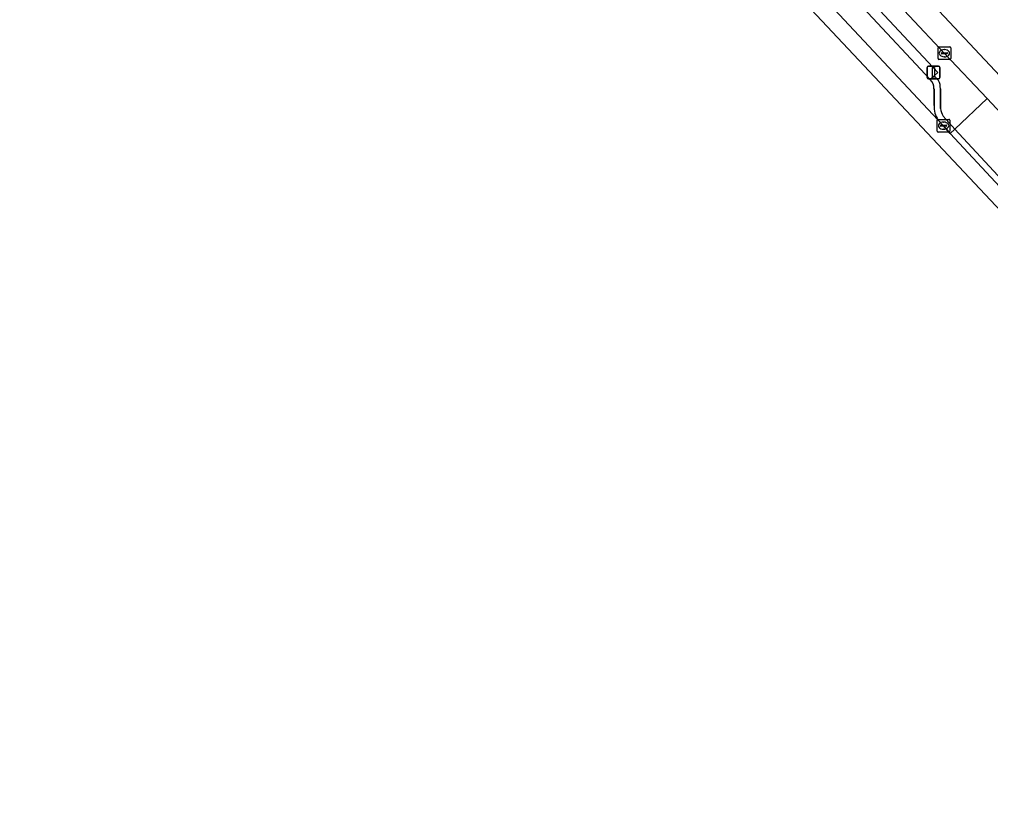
# Model space of a CAD drawing. Extents: x 163147 to 163550, y 380933 to 381639.
# Drawn here: x 163305.4 to 163381.5, y 380932.6 to 380994.2 of the extents above; entities that cross this region are included whole.
import ezdxf

# ---------------------------------------------------------------- set-up
doc = ezdxf.new("R2010")
doc.units = 0
for name, color, linetype in [('IMGEO_Berm_groen', 7, 'Continuous'), ('IMGEO_Berm_open', 7, 'Continuous'), ('IMGEO_Fietspad_gesloten', 7, 'Continuous'), ('IMGEO_Kolk', 7, 'Continuous'), ('IMGEO_Lichtmast', 7, 'Continuous'), ('IMGEO_Parkeervlak_open', 7, 'Continuous'), ('IMGEO_Rijbaan_lokaal_gesloten', 7, 'Continuous'), ('IMGEO_Rijbaan_lokaal_open', 7, 'Continuous'), ('IMGEO_Voetpad_open', 7, 'Continuous')]:
    doc.layers.add(name, color=color, linetype=linetype)

msp = doc.modelspace()

# ---------------------------------------------------------------- linework, layer by layer
at = {"layer": 'IMGEO_Berm_groen'}
for points in [[(163377.885, 380991.559), (163372.278, 380997.54), (163371.247, 380996.624), (163377.337, 380990.096), (163377.049, 380989.826), (163377.391, 380989.461)], [(163377.748, 380986.676), (163378.666, 380985.641), (163381.183, 380988.048), (163377.885, 380991.559)], [(163377.528, 380988.814), (163377.544, 380987.257)]]:
    msp.add_lwpolyline(points, dxfattribs=at)
for centre, radius, start, end in [((163376.099, 380988.849), 1.43, 358.58181, 25.32937), ((163378.931, 380987.418), 1.396, 186.6064, 212.08786)]:
    msp.add_arc(centre, radius, start, end, dxfattribs=at)
at = {"layer": 'IMGEO_Berm_open'}
for points in [[(163377.391, 380989.461), (163377.049, 380989.826), (163376.734, 380989.53)], [(163377.028, 380988.808), (163377.037, 380987.498)], [(163377.544, 380987.257), (163377.528, 380988.814)], [(163377.34, 380986.38), (163377.772, 380985.918), (163378.305, 380985.296), (163378.666, 380985.641), (163377.748, 380986.676)]]:
    msp.add_lwpolyline(points, dxfattribs=at)
for centre, radius, start, end in [((163376.117, 380988.858), 0.912, 356.86173, 47.45079), ((163376.099, 380988.849), 1.43, 358.58181, 25.32937), ((163378.891, 380987.4), 1.856, 176.9844, 213.34363), ((163378.931, 380987.418), 1.396, 186.6064, 212.08786)]:
    msp.add_arc(centre, radius, start, end, dxfattribs=at)
at = {"layer": 'IMGEO_Fietspad_gesloten'}
for points in [[(163431.634, 380936.983), (163426.381, 380942.59), (163389.734, 380981.756), (163386.168, 380985.564), (163372.648, 381000), (163319.829, 381056.397), (163310.14, 381066.773), (163306.558, 381070.608), (163278.278, 381100.892), (163188.415, 381197.241)], [(163372.278, 380997.54), (163377.885, 380991.559), (163381.183, 380988.048), (163388.299, 380980.439)]]:
    msp.add_lwpolyline(points, dxfattribs=at)
at = {"layer": 'IMGEO_Kolk'}
for p, q in [((163377.344, 380991.173), (163377.344, 380992.025)), ((163377.419, 380992.099), (163378.271, 380992.099)), ((163377.603, 380991.593), (163377.603, 380991.605)), ((163378.041, 380991.556), (163377.643, 380991.556)), ((163377.646, 380991.642), (163378.044, 380991.642)), ((163377.832, 380991.879), (163377.857, 380991.879)), ((163378.087, 380991.605), (163378.087, 380991.593)), ((163378.345, 380992.025), (163378.345, 380991.173)), ((163378.271, 380991.099), (163377.419, 380991.099)), ((163377.855, 380991.319), (163377.83, 380991.319)), ((163377.275, 380985.49), (163377.275, 380986.342)), ((163377.35, 380986.416), (163378.202, 380986.416)), ((163377.763, 380986.196), (163377.788, 380986.196)), ((163378.276, 380986.342), (163378.276, 380985.49)), ((163378.202, 380985.416), (163377.35, 380985.416)), ((163377.534, 380985.91), (163377.534, 380985.922)), ((163377.972, 380985.873), (163377.574, 380985.873)), ((163377.577, 380985.959), (163377.975, 380985.959)), ((163377.786, 380985.636), (163377.761, 380985.636)), ((163378.018, 380985.922), (163378.018, 380985.91))]:
    msp.add_line(p, q, dxfattribs=at)
for points in [[(163377.344, 380991.173), (163377.344, 380992.025)], [(163377.419, 380992.099), (163378.271, 380992.099)], [(163378.345, 380992.025), (163378.345, 380991.173)], [(163378.271, 380991.099), (163377.419, 380991.099)], [(163377.275, 380985.49), (163377.275, 380986.342)], [(163377.35, 380986.416), (163378.202, 380986.416)], [(163378.276, 380986.342), (163378.276, 380985.49)], [(163378.202, 380985.416), (163377.35, 380985.416)]]:
    msp.add_lwpolyline(points, dxfattribs=at)
for centre, radius, start, end in [((163377.421, 380992.023), 0.0765, 91.55205, 178.44795), ((163377.421, 380992.023), 0.0765, 91.55205, 178.44795), ((163377.643, 380991.602), 0.0403, 85.87752, 175.75265), ((163377.64, 380991.592), 0.0366, 178.93798, 274.71019), ((163378.044, 380991.599), 0.043, 264.86636, 352.45326), ((163378.048, 380991.604), 0.0386, 1.73085, 96.63898), ((163378.269, 380992.023), 0.0765, 1.55205, 88.44795), ((163378.269, 380992.023), 0.0765, 1.55205, 88.44795), ((163377.421, 380991.175), 0.0765, 181.55205, 268.44795), ((163377.421, 380991.175), 0.0765, 181.55205, 268.44795), ((163378.269, 380991.175), 0.0765, 271.55205, 358.44795), ((163378.269, 380991.175), 0.0765, 271.55205, 358.44795), ((163377.352, 380986.34), 0.0765, 91.55205, 178.44795), ((163377.352, 380986.34), 0.0765, 91.55205, 178.44795), ((163378.2, 380986.34), 0.0765, 1.55205, 88.44795), ((163378.2, 380986.34), 0.0765, 1.55205, 88.44795), ((163377.352, 380985.492), 0.0765, 181.55205, 268.44795), ((163377.352, 380985.492), 0.0765, 181.55205, 268.44795), ((163377.574, 380985.919), 0.0403, 85.87752, 175.75265), ((163377.571, 380985.909), 0.0366, 178.93798, 274.71019), ((163377.975, 380985.916), 0.043, 264.86636, 352.45326), ((163377.979, 380985.921), 0.0386, 1.73085, 96.63898), ((163378.2, 380985.492), 0.0765, 271.55205, 358.44795), ((163378.2, 380985.492), 0.0765, 271.55205, 358.44795)]:
    msp.add_arc(centre, radius, start, end, dxfattribs=at)
for centre, major_axis, ratio, start_param, end_param in [((163377.831, 380991.599), (-0.387, 0.002), 0.722429, 4.712389, 7.853982), ((163377.856, 380991.599), (-0.39, 0.002), 0.717154, 1.570796, 4.712389), ((163377.762, 380985.916), (-0.387, 0.002), 0.722429, 4.712389, 7.853982), ((163377.787, 380985.916), (-0.39, 0.002), 0.717154, 1.570796, 4.712389)]:
    msp.add_ellipse(centre, major_axis=major_axis, ratio=ratio, start_param=start_param, end_param=end_param, dxfattribs=at)
at = {"layer": 'IMGEO_Lichtmast'}
for p, q in [((163376.493, 380989.692), (163376.493, 380990.492)), ((163376.493, 380990.492), (163376.493, 380989.692)), ((163376.593, 380990.592), (163377.383, 380990.592)), ((163377.383, 380990.592), (163376.593, 380990.592)), ((163377.483, 380990.492), (163377.483, 380989.692)), ((163377.483, 380989.692), (163377.483, 380990.492)), ((163377.383, 380989.592), (163376.593, 380989.592)), ((163376.593, 380989.592), (163377.383, 380989.592))]:
    msp.add_line(p, q, dxfattribs=at)
msp.add_lwpolyline([(163376.913, 380990.467), (163377.063, 380990.467), (163377.063, 380989.717), (163376.913, 380989.717), (163376.913, 380990.467)], dxfattribs=at)
for centre, start, end in [((163376.593, 380990.492), 90, 180), ((163376.593, 380990.492), 90, 180), ((163377.383, 380990.492), 0, 90), ((163377.383, 380990.492), 360, 90), ((163376.593, 380989.692), 180, 270), ((163376.593, 380989.692), 180, 270), ((163377.383, 380989.692), 270, 0), ((163377.383, 380989.692), 270, 0)]:
    msp.add_arc(centre, 0.1, start, end, dxfattribs=at)
at = {"layer": 'IMGEO_Parkeervlak_open'}
for points in [[(163317.29, 381050.513), (163364.587, 381000), (163377.34, 380986.38)], [(163376.734, 380989.53), (163366.971, 381000), (163362.701, 381004.578), (163362.555, 381004.678), (163361.986, 381004.905), (163361.134, 381004.946)], [(163377.037, 380987.498), (163377.028, 380988.808)]]:
    msp.add_lwpolyline(points, dxfattribs=at)
for centre, radius, start, end in [((163376.117, 380988.858), 0.912, 356.86173, 47.45079), ((163378.891, 380987.4), 1.856, 176.9844, 213.34363)]:
    msp.add_arc(centre, radius, start, end, dxfattribs=at)
at = {"layer": 'IMGEO_Rijbaan_lokaal_gesloten'}
msp.add_lwpolyline([(163224.239, 381147.157), (163352.566, 381010.865), (163426.034, 380932.648), (163426.972, 380933.374), (163422.924, 380937.67), (163422.094, 380938.572), (163420.941, 380939.796), (163409.396, 380952.093), (163401.186, 380960.886), (163388.886, 380973.983), (163385.374, 380977.709), (163378.305, 380985.296), (163377.772, 380985.918), (163377.34, 380986.38), (163364.587, 381000), (163317.29, 381050.513), (163315.186, 381052.783), (163313.128, 381055.003), (163312.964, 381055.179), (163310.91, 381057.369), (163306.317, 381062.264), (163305.819, 381062.795), (163299.374, 381069.695)], dxfattribs=at)
at = {"layer": 'IMGEO_Rijbaan_lokaal_open'}
msp.add_lwpolyline([(163388.299, 380980.439), (163381.183, 380988.048), (163378.666, 380985.641), (163385.721, 380978.031)], close=True, dxfattribs=at)
at = {"layer": 'IMGEO_Voetpad_open'}
for points in [[(163371.247, 380996.624), (163372.278, 380997.54), (163371.64, 380998.255), (163370.609, 380997.315), (163368.09, 381000), (163365.152, 381003.133), (163366.186, 381004.068), (163365.262, 381005.053), (163364.22, 381004.126), (163363.146, 381005.271), (163362.851, 381004.975), (163362.555, 381004.678), (163362.701, 381004.578), (163366.971, 381000), (163376.734, 380989.53), (163377.049, 380989.826), (163377.337, 380990.096)], [(163378.305, 380985.296), (163385.374, 380977.709), (163385.721, 380978.031), (163378.666, 380985.641)]]:
    msp.add_lwpolyline(points, close=True, dxfattribs=at)
msp.add_lwpolyline([(163372.648, 381000), (163386.168, 380985.564)], dxfattribs=at)

doc.saveas('drawing.dxf')
